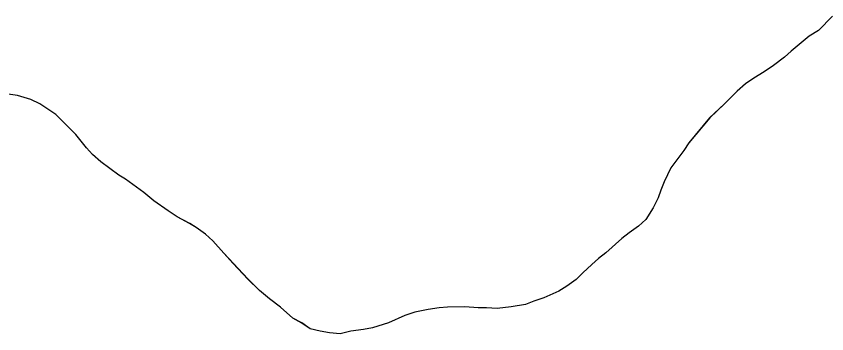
# Model space of a CAD drawing. Extents: x 3279314 to 3317160, y 734079 to 759431.
# Drawn here: x 3314430.3 to 3314746.9, y 741421.5 to 741545.3 of the extents above; entities that cross this region are included whole.
import ezdxf

# ---------------------------------------------------------------- set-up
doc = ezdxf.new("R2010")
doc.units = 0
for name, color, linetype in [('V-SITE-VEGE', 7, 'Continuous'), ('V-TOPO-SHOR', 7, 'Continuous'), ('V-WETL-SWMP', 7, 'Continuous')]:
    doc.layers.add(name, color=color, linetype=linetype)

msp = doc.modelspace()

# ---------------------------------------------------------------- linework, layer by layer
at = {"layer": 'V-SITE-VEGE'}
for p, q in [((3314749.1, 741545.32), (3314743.59, 741539.8)), ((3314743.59, 741539.8), (3314740.02, 741537.52)), ((3314740.02, 741537.52), (3314732.89, 741531.67)), ((3314732.89, 741531.67), (3314730.3, 741529.4)), ((3314730.3, 741529.4), (3314726.08, 741526.15)), ((3314722.84, 741523.87), (3314717.98, 741520.95)), ((3314726.08, 741526.15), (3314722.84, 741523.87)), ((3314717.98, 741520.95), (3314715.06, 741519)), ((3314715.06, 741519), (3314711.82, 741516.07)), ((3314430.84, 741514.42), (3314426.29, 741515.06)), ((3314436.03, 741512.8), (3314430.84, 741514.42)), ((3314711.82, 741516.07), (3314706.96, 741511.2)), ((3314439.6, 741511.18), (3314436.03, 741512.8)), ((3314445.77, 741506.97), (3314439.6, 741511.18)), ((3314706.96, 741511.2), (3314701.12, 741505.68)), ((3314453.57, 741499.2), (3314445.77, 741506.97)), ((3314701.12, 741505.68), (3314693.03, 741495.93)), ((3314457.79, 741494.01), (3314453.57, 741499.2)), ((3314693.03, 741495.93), (3314691.08, 741493.01)), ((3314460.07, 741491.42), (3314457.79, 741494.01)), ((3314691.08, 741493.01), (3314685.9, 741486.19)), ((3314463.32, 741488.5), (3314460.07, 741491.42)), ((3314470.46, 741483.32), (3314463.32, 741488.5)), ((3314685.9, 741486.19), (3314683.31, 741480.67)), ((3314473.06, 741481.7), (3314470.46, 741483.32)), ((3314480.2, 741476.52), (3314473.06, 741481.7)), ((3314683.31, 741480.67), (3314682.02, 741477.42)), ((3314484.1, 741473.28), (3314480.2, 741476.52)), ((3314682.02, 741477.42), (3314681.05, 741474.5)), ((3314489.62, 741469.39), (3314484.1, 741473.28)), ((3314681.05, 741474.5), (3314679.11, 741470.61)), ((3314679.11, 741470.61), (3314676.19, 741466.06)), ((3314493.19, 741467.13), (3314489.62, 741469.39)), ((3314498.06, 741464.53), (3314493.19, 741467.13)), ((3314500.66, 741462.91), (3314498.06, 741464.53)), ((3314676.19, 741466.06), (3314673.28, 741463.46)), ((3314504.23, 741460.32), (3314500.66, 741462.91)), ((3314669.71, 741460.86), (3314666.79, 741458.58)), ((3314673.28, 741463.46), (3314669.71, 741460.86)), ((3314507.16, 741457.73), (3314504.23, 741460.32)), ((3314511.38, 741452.87), (3314507.16, 741457.73)), ((3314666.79, 741458.58), (3314660.63, 741453.06)), ((3314520.8, 741442.83), (3314511.38, 741452.87)), ((3314660.63, 741453.06), (3314657.72, 741450.79)), ((3314655.12, 741448.51), (3314651.56, 741445.26)), ((3314657.72, 741450.79), (3314655.12, 741448.51)), ((3314651.56, 741445.26), (3314648.97, 741442.66)), ((3314525.35, 741438.29), (3314520.8, 741442.83)), ((3314648.97, 741442.66), (3314645.4, 741440.06)), ((3314645.4, 741440.06), (3314642.16, 741438.11)), ((3314529.25, 741435.05), (3314525.35, 741438.29)), ((3314636.32, 741435.51), (3314632.43, 741434.21)), ((3314642.16, 741438.11), (3314636.32, 741435.51)), ((3314533.47, 741431.81), (3314529.25, 741435.05)), ((3314629.19, 741432.91), (3314623.67, 741431.92)), ((3314632.43, 741434.21), (3314629.19, 741432.91)), ((3314538.35, 741427.6), (3314533.47, 741431.81)), ((3314586.04, 741429.93), (3314582.15, 741428.63)), ((3314591.23, 741430.91), (3314586.04, 741429.93)), ((3314595.45, 741431.56), (3314591.23, 741430.91)), ((3314598.69, 741431.89), (3314595.45, 741431.56)), ((3314605.5, 741431.9), (3314598.69, 741431.89)), ((3314610.7, 741431.58), (3314605.5, 741431.9)), ((3314613.94, 741431.59), (3314610.7, 741431.58)), ((3314618.16, 741431.27), (3314613.94, 741431.59)), ((3314623.67, 741431.92), (3314618.16, 741431.27)), ((3314541.92, 741425.66), (3314538.35, 741427.6)), ((3314582.15, 741428.63), (3314575.66, 741425.7)), ((3314545.16, 741423.39), (3314541.92, 741425.66)), ((3314549.06, 741422.42), (3314545.16, 741423.39)), ((3314565.93, 741423.09), (3314561.06, 741422.44)), ((3314569.5, 741423.74), (3314565.93, 741423.09)), ((3314575.66, 741425.7), (3314569.5, 741423.74)), ((3314552.63, 741421.77), (3314549.06, 741422.42)), ((3314556.85, 741421.46), (3314552.63, 741421.77)), ((3314561.06, 741422.44), (3314556.85, 741421.46))]:
    msp.add_line(p, q, dxfattribs=at)
at = {"layer": 'V-TOPO-SHOR'}
for p, q in [((3314749.1, 741545.32), (3314743.59, 741539.8)), ((3314743.59, 741539.8), (3314740.02, 741537.52)), ((3314740.02, 741537.52), (3314732.89, 741531.67)), ((3314732.89, 741531.67), (3314730.3, 741529.4)), ((3314730.3, 741529.4), (3314726.08, 741526.15)), ((3314722.84, 741523.87), (3314717.98, 741520.95)), ((3314726.08, 741526.15), (3314722.84, 741523.87)), ((3314717.98, 741520.95), (3314715.06, 741519)), ((3314715.06, 741519), (3314711.82, 741516.07)), ((3314430.84, 741514.42), (3314426.29, 741515.06)), ((3314436.03, 741512.8), (3314430.84, 741514.42)), ((3314711.82, 741516.07), (3314706.96, 741511.2)), ((3314439.6, 741511.18), (3314436.03, 741512.8)), ((3314445.77, 741506.97), (3314439.6, 741511.18)), ((3314706.96, 741511.2), (3314701.12, 741505.68)), ((3314453.57, 741499.2), (3314445.77, 741506.97)), ((3314701.12, 741505.68), (3314693.03, 741495.93)), ((3314457.79, 741494.01), (3314453.57, 741499.2)), ((3314693.03, 741495.93), (3314691.08, 741493.01)), ((3314460.07, 741491.42), (3314457.79, 741494.01)), ((3314691.08, 741493.01), (3314685.9, 741486.19)), ((3314463.32, 741488.5), (3314460.07, 741491.42)), ((3314470.46, 741483.32), (3314463.32, 741488.5)), ((3314685.9, 741486.19), (3314683.31, 741480.67)), ((3314473.06, 741481.7), (3314470.46, 741483.32)), ((3314480.2, 741476.52), (3314473.06, 741481.7)), ((3314683.31, 741480.67), (3314682.02, 741477.42)), ((3314484.1, 741473.28), (3314480.2, 741476.52)), ((3314682.02, 741477.42), (3314681.05, 741474.5)), ((3314489.62, 741469.39), (3314484.1, 741473.28)), ((3314681.05, 741474.5), (3314679.11, 741470.61)), ((3314679.11, 741470.61), (3314676.19, 741466.06)), ((3314493.19, 741467.13), (3314489.62, 741469.39)), ((3314498.06, 741464.53), (3314493.19, 741467.13)), ((3314500.66, 741462.91), (3314498.06, 741464.53)), ((3314676.19, 741466.06), (3314673.28, 741463.46)), ((3314504.23, 741460.32), (3314500.66, 741462.91)), ((3314669.71, 741460.86), (3314666.79, 741458.58)), ((3314673.28, 741463.46), (3314669.71, 741460.86)), ((3314507.16, 741457.73), (3314504.23, 741460.32)), ((3314511.38, 741452.87), (3314507.16, 741457.73)), ((3314666.79, 741458.58), (3314660.63, 741453.06)), ((3314520.8, 741442.83), (3314511.38, 741452.87)), ((3314660.63, 741453.06), (3314657.72, 741450.79)), ((3314655.12, 741448.51), (3314651.56, 741445.26)), ((3314657.72, 741450.79), (3314655.12, 741448.51)), ((3314651.56, 741445.26), (3314648.97, 741442.66)), ((3314525.35, 741438.29), (3314520.8, 741442.83)), ((3314648.97, 741442.66), (3314645.4, 741440.06)), ((3314645.4, 741440.06), (3314642.16, 741438.11)), ((3314529.25, 741435.05), (3314525.35, 741438.29)), ((3314636.32, 741435.51), (3314632.43, 741434.21)), ((3314642.16, 741438.11), (3314636.32, 741435.51)), ((3314533.47, 741431.81), (3314529.25, 741435.05)), ((3314629.19, 741432.91), (3314623.67, 741431.92)), ((3314632.43, 741434.21), (3314629.19, 741432.91)), ((3314538.35, 741427.6), (3314533.47, 741431.81)), ((3314586.04, 741429.93), (3314582.15, 741428.63)), ((3314591.23, 741430.91), (3314586.04, 741429.93)), ((3314595.45, 741431.56), (3314591.23, 741430.91)), ((3314598.69, 741431.89), (3314595.45, 741431.56)), ((3314605.5, 741431.9), (3314598.69, 741431.89)), ((3314610.7, 741431.58), (3314605.5, 741431.9)), ((3314613.94, 741431.59), (3314610.7, 741431.58)), ((3314618.16, 741431.27), (3314613.94, 741431.59)), ((3314623.67, 741431.92), (3314618.16, 741431.27)), ((3314541.92, 741425.66), (3314538.35, 741427.6)), ((3314582.15, 741428.63), (3314575.66, 741425.7)), ((3314545.16, 741423.39), (3314541.92, 741425.66)), ((3314549.06, 741422.42), (3314545.16, 741423.39)), ((3314565.93, 741423.09), (3314561.06, 741422.44)), ((3314569.5, 741423.74), (3314565.93, 741423.09)), ((3314575.66, 741425.7), (3314569.5, 741423.74)), ((3314552.63, 741421.77), (3314549.06, 741422.42)), ((3314556.85, 741421.46), (3314552.63, 741421.77)), ((3314561.06, 741422.44), (3314556.85, 741421.46))]:
    msp.add_line(p, q, dxfattribs=at)
at = {"layer": 'V-WETL-SWMP'}
for p, q in [((3314749.09, 741545.32), (3314743.59, 741539.8)), ((3314749.09, 741545.32), (3314743.59, 741539.8)), ((3314743.59, 741539.8), (3314740.02, 741537.52)), ((3314743.59, 741539.8), (3314740.02, 741537.52)), ((3314740.02, 741537.52), (3314732.89, 741531.67)), ((3314740.02, 741537.52), (3314732.89, 741531.67)), ((3314732.89, 741531.67), (3314730.3, 741529.4)), ((3314732.89, 741531.67), (3314730.3, 741529.4)), ((3314730.3, 741529.4), (3314726.08, 741526.15)), ((3314730.3, 741529.4), (3314726.08, 741526.15)), ((3314726.08, 741526.15), (3314722.84, 741523.87)), ((3314726.08, 741526.15), (3314722.84, 741523.87)), ((3314717.98, 741520.95), (3314715.06, 741519)), ((3314717.98, 741520.95), (3314715.06, 741519)), ((3314722.84, 741523.87), (3314717.98, 741520.95)), ((3314722.84, 741523.87), (3314717.98, 741520.95)), ((3314715.06, 741519), (3314711.82, 741516.07)), ((3314715.06, 741519), (3314711.82, 741516.07)), ((3314430.84, 741514.42), (3314426.29, 741515.06)), ((3314430.84, 741514.42), (3314426.29, 741515.06)), ((3314436.03, 741512.8), (3314430.84, 741514.42)), ((3314436.03, 741512.8), (3314430.84, 741514.42)), ((3314711.82, 741516.07), (3314706.96, 741511.2)), ((3314711.82, 741516.07), (3314706.96, 741511.2)), ((3314439.6, 741511.18), (3314436.03, 741512.8)), ((3314439.6, 741511.18), (3314436.03, 741512.8)), ((3314445.77, 741506.97), (3314439.6, 741511.18)), ((3314445.77, 741506.97), (3314439.6, 741511.18)), ((3314706.96, 741511.2), (3314701.13, 741505.68)), ((3314706.96, 741511.2), (3314701.13, 741505.68)), ((3314453.57, 741499.19), (3314445.77, 741506.97)), ((3314453.57, 741499.19), (3314445.77, 741506.97)), ((3314701.13, 741505.68), (3314693.03, 741495.93)), ((3314701.13, 741505.68), (3314693.03, 741495.93)), ((3314457.79, 741494.01), (3314453.57, 741499.19)), ((3314457.79, 741494.01), (3314453.57, 741499.19)), ((3314693.03, 741495.93), (3314691.08, 741493.01)), ((3314693.03, 741495.93), (3314691.08, 741493.01)), ((3314460.07, 741491.42), (3314457.79, 741494.01)), ((3314460.07, 741491.42), (3314457.79, 741494.01)), ((3314691.08, 741493.01), (3314685.9, 741486.19)), ((3314691.08, 741493.01), (3314685.9, 741486.19)), ((3314463.32, 741488.5), (3314460.07, 741491.42)), ((3314463.32, 741488.5), (3314460.07, 741491.42)), ((3314470.46, 741483.32), (3314463.32, 741488.5)), ((3314470.46, 741483.32), (3314463.32, 741488.5)), ((3314685.9, 741486.19), (3314683.31, 741480.67)), ((3314685.9, 741486.19), (3314683.31, 741480.67)), ((3314473.06, 741481.7), (3314470.46, 741483.32)), ((3314473.06, 741481.7), (3314470.46, 741483.32)), ((3314480.2, 741476.52), (3314473.06, 741481.7)), ((3314480.2, 741476.52), (3314473.06, 741481.7)), ((3314683.31, 741480.67), (3314682.02, 741477.42)), ((3314683.31, 741480.67), (3314682.02, 741477.42)), ((3314484.1, 741473.28), (3314480.2, 741476.52)), ((3314484.1, 741473.28), (3314480.2, 741476.52)), ((3314682.02, 741477.42), (3314681.05, 741474.5)), ((3314682.02, 741477.42), (3314681.05, 741474.5)), ((3314489.62, 741469.39), (3314484.1, 741473.28)), ((3314489.62, 741469.39), (3314484.1, 741473.28)), ((3314681.05, 741474.5), (3314679.11, 741470.61)), ((3314681.05, 741474.5), (3314679.11, 741470.61)), ((3314679.11, 741470.61), (3314676.19, 741466.06)), ((3314679.11, 741470.61), (3314676.19, 741466.06)), ((3314493.19, 741467.12), (3314489.62, 741469.39)), ((3314493.19, 741467.12), (3314489.62, 741469.39)), ((3314498.07, 741464.53), (3314493.19, 741467.12)), ((3314498.07, 741464.53), (3314493.19, 741467.12)), ((3314500.66, 741462.91), (3314498.07, 741464.53)), ((3314500.66, 741462.91), (3314498.07, 741464.53)), ((3314676.19, 741466.06), (3314673.28, 741463.46)), ((3314676.19, 741466.06), (3314673.28, 741463.46)), ((3314504.24, 741460.32), (3314500.66, 741462.91)), ((3314504.24, 741460.32), (3314500.66, 741462.91)), ((3314669.71, 741460.86), (3314666.79, 741458.58)), ((3314669.71, 741460.86), (3314666.79, 741458.58)), ((3314673.28, 741463.46), (3314669.71, 741460.86)), ((3314673.28, 741463.46), (3314669.71, 741460.86)), ((3314507.16, 741457.73), (3314504.24, 741460.32)), ((3314507.16, 741457.73), (3314504.24, 741460.32)), ((3314511.38, 741452.87), (3314507.16, 741457.73)), ((3314511.38, 741452.87), (3314507.16, 741457.73)), ((3314666.79, 741458.58), (3314660.63, 741453.06)), ((3314666.79, 741458.58), (3314660.63, 741453.06)), ((3314514.96, 741448.98), (3314511.38, 741452.87)), ((3314514.96, 741448.98), (3314511.38, 741452.87)), ((3314660.63, 741453.06), (3314657.72, 741450.79)), ((3314660.63, 741453.06), (3314657.72, 741450.79)), ((3314520.81, 741442.82), (3314514.96, 741448.98)), ((3314520.81, 741442.82), (3314514.96, 741448.98)), ((3314655.12, 741448.51), (3314651.56, 741445.26)), ((3314655.12, 741448.51), (3314651.56, 741445.26)), ((3314657.72, 741450.79), (3314655.12, 741448.51)), ((3314657.72, 741450.79), (3314655.12, 741448.51)), ((3314651.56, 741445.26), (3314648.97, 741442.66)), ((3314651.56, 741445.26), (3314648.97, 741442.66)), ((3314525.35, 741438.29), (3314520.81, 741442.82)), ((3314525.35, 741438.29), (3314520.81, 741442.82)), ((3314648.97, 741442.66), (3314645.4, 741440.06)), ((3314648.97, 741442.66), (3314645.4, 741440.06)), ((3314645.4, 741440.06), (3314642.16, 741438.11)), ((3314645.4, 741440.06), (3314642.16, 741438.11)), ((3314529.25, 741435.05), (3314525.35, 741438.29)), ((3314529.25, 741435.05), (3314525.35, 741438.29)), ((3314636.32, 741435.51), (3314632.43, 741434.21)), ((3314636.32, 741435.51), (3314632.43, 741434.21)), ((3314642.16, 741438.11), (3314636.32, 741435.51)), ((3314642.16, 741438.11), (3314636.32, 741435.51)), ((3314533.47, 741431.81), (3314529.25, 741435.05)), ((3314533.47, 741431.81), (3314529.25, 741435.05)), ((3314629.19, 741432.9), (3314623.67, 741431.92)), ((3314629.19, 741432.9), (3314623.67, 741431.92)), ((3314632.43, 741434.21), (3314629.19, 741432.9)), ((3314632.43, 741434.21), (3314629.19, 741432.9)), ((3314538.35, 741427.6), (3314533.47, 741431.81)), ((3314538.35, 741427.6), (3314533.47, 741431.81)), ((3314586.04, 741429.93), (3314582.15, 741428.63)), ((3314586.04, 741429.93), (3314582.15, 741428.63)), ((3314591.23, 741430.91), (3314586.04, 741429.93)), ((3314591.23, 741430.91), (3314586.04, 741429.93)), ((3314595.45, 741431.56), (3314591.23, 741430.91)), ((3314595.45, 741431.56), (3314591.23, 741430.91)), ((3314598.69, 741431.89), (3314595.45, 741431.56)), ((3314598.69, 741431.89), (3314595.45, 741431.56)), ((3314605.5, 741431.9), (3314598.69, 741431.89)), ((3314605.5, 741431.9), (3314598.69, 741431.89)), ((3314610.7, 741431.58), (3314605.5, 741431.9)), ((3314610.7, 741431.58), (3314605.5, 741431.9)), ((3314613.94, 741431.59), (3314610.7, 741431.58)), ((3314613.94, 741431.59), (3314610.7, 741431.58)), ((3314618.16, 741431.27), (3314613.94, 741431.59)), ((3314618.16, 741431.27), (3314613.94, 741431.59)), ((3314623.67, 741431.92), (3314618.16, 741431.27)), ((3314623.67, 741431.92), (3314618.16, 741431.27)), ((3314541.92, 741425.65), (3314538.35, 741427.6)), ((3314541.92, 741425.65), (3314538.35, 741427.6)), ((3314582.15, 741428.63), (3314575.66, 741425.7)), ((3314582.15, 741428.63), (3314575.66, 741425.7)), ((3314545.16, 741423.39), (3314541.92, 741425.65)), ((3314545.16, 741423.39), (3314541.92, 741425.65)), ((3314549.06, 741422.42), (3314545.16, 741423.39)), ((3314549.06, 741422.42), (3314545.16, 741423.39)), ((3314565.93, 741423.09), (3314561.06, 741422.43)), ((3314565.93, 741423.09), (3314561.06, 741422.43)), ((3314569.5, 741423.74), (3314565.93, 741423.09)), ((3314569.5, 741423.74), (3314565.93, 741423.09)), ((3314575.66, 741425.7), (3314569.5, 741423.74)), ((3314575.66, 741425.7), (3314569.5, 741423.74)), ((3314552.63, 741421.77), (3314549.06, 741422.42)), ((3314552.63, 741421.77), (3314549.06, 741422.42)), ((3314556.85, 741421.46), (3314552.63, 741421.77)), ((3314556.85, 741421.46), (3314552.63, 741421.77)), ((3314561.06, 741422.43), (3314556.85, 741421.46)), ((3314561.06, 741422.43), (3314556.85, 741421.46))]:
    msp.add_line(p, q, dxfattribs=at)

doc.saveas('drawing.dxf')
